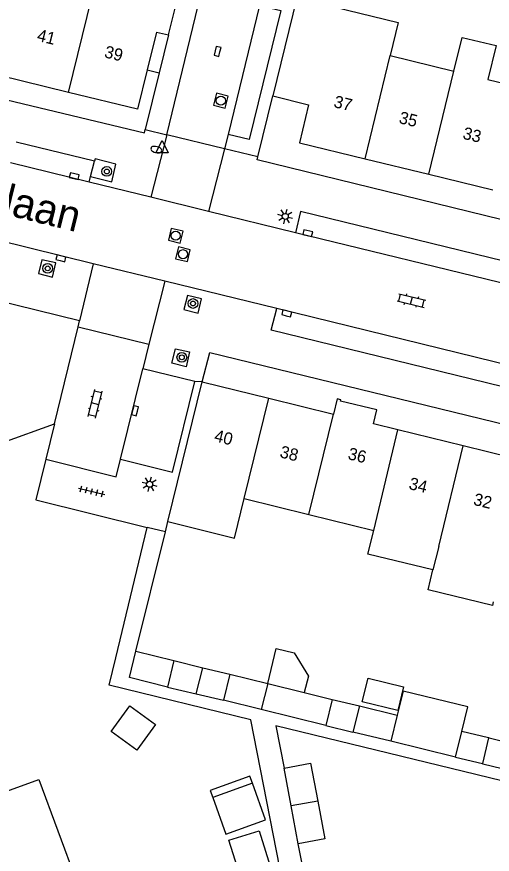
# Model space of a CAD drawing. Extents: x 128000 to 131008, y 398996 to 402500.
# Drawn here: x 128352.3 to 128391.4, y 399231.8 to 399300.6 of the extents above; entities that cross this region are included whole.
import ezdxf

# ---------------------------------------------------------------- set-up
doc = ezdxf.new("R2010")
doc.units = 0
for name, color, linetype in [('gg-afsc-erfafscheiding', 7, 'Continuous'), ('gg-afsc-muur', 7, 'Continuous'), ('gg-anno-huisnummerreeks BGT', 7, 'Continuous'), ('gg-anno-openbare ruimte label', 7, 'Continuous'), ('gg-bbg-gedigitaliseerde bebouwing', 7, 'Continuous'), ('gg-bbg-gedigitaliseerde bijgebouw', 7, 'Continuous'), ('gg-bbg-hoofdgebouw', 7, 'Continuous'), ('gg-bbg-luifel en loopbrug', 7, 'Continuous'), ('gg-bbg-tussenscheiding', 7, 'Continuous'), ('gg-knt-verharding', 7, 'Continuous'), ('gg-knt-verharding nz', 7, 'Continuous'), ('gt-grn-weggrens', 7, 'Continuous'), ('gt-symb-boom', 7, 'Continuous'), ('gt-symb-brandkraan', 7, 'Continuous'), ('gt-symb-klinker verharding', 7, 'Continuous'), ('gt-symb-kolk', 7, 'Continuous'), ('gt-symb-lichtmast', 7, 'Continuous'), ('gt-symb-rioolschacht', 7, 'Continuous'), ('gt-symb-tegel verharding', 7, 'Continuous'), ('gt-symb-waterafsluiter', 7, 'Continuous')]:
    doc.layers.add(name, color=color, linetype=linetype)

# ---------------------------------------------------------------- blocks, each defined once
blk = doc.blocks.new('gt0-KOLK')
at = {"layer": 'gt-symb-kolk'}
blk.add_lwpolyline([(0, 0), (0.375, 0), (0.375, 0.4), (-0.375, 0.4), (-0.375, 0), (0, 0)], dxfattribs=at)
blk = doc.blocks.new('gt0-RS')
at = {"layer": 'gt-symb-rioolschacht'}
blk.add_lwpolyline([(-0.5, -0.5), (0.5, -0.5), (0.5, 0.5), (-0.5, 0.5)], close=True, dxfattribs=at)
blk.add_circle((0, 0), 0.375, dxfattribs=at)
blk = doc.blocks.new('gt0-BR')
at = {"layer": 'gt-symb-brandkraan'}
for centre, radius, start, end in [((-0.244, 0), 0.206, 107.56694, 252.43307), ((0.599, -2.664), 3, 106.89205, 107.56694), ((0, -0.691), 0.938, 73.10799, 106.89205), ((-0.599, -2.664), 3, 72.43309, 73.10799), ((0.244, 0), 0.206, 287.56695, 72.43309), ((0.599, 2.664), 3, 252.43307, 253.10797), ((0, 0.691), 0.938, 253.10797, 286.89206), ((-0.599, 2.664), 3, 286.89206, 287.56695)]:
    blk.add_arc(centre, radius, start, end, dxfattribs=at)
blk = doc.blocks.new('gt0-WAFSL')
at = {"layer": 'gt-symb-waterafsluiter'}
for p, q in [((-0.5, -0.333), (0, 0.667)), ((0, 0.667), (0.5, -0.333)), ((0.5, -0.333), (-0.5, -0.333))]:
    blk.add_line(p, q, dxfattribs=at)
blk = doc.blocks.new('gt0-KL1')
at = {"layer": 'gt-symb-klinker verharding'}
for p, q in [((-1.15, 0.3), (1.15, 0.3)), ((-1, -0.3), (-1, 0.3)), ((-0.5, 0.3), (-0.5, 0.45)), ((0, -0.3), (0, 0.3)), ((0.5, 0.3), (0.5, 0.45)), ((1, -0.3), (1, 0.3)), ((-1.15, -0.3), (1.15, -0.3)), ((-0.5, -0.45), (-0.5, -0.3)), ((0.5, -0.45), (0.5, -0.3))]:
    blk.add_line(p, q, dxfattribs=at)
blk = doc.blocks.new('gt0-BOOM')
at = {"layer": 'gt-symb-boom'}
for radius in [0.4, 0.2]:
    blk.add_circle((0, 0), radius, dxfattribs=at)
blk = doc.blocks.new('gt0-LMAST')
at = {"layer": 'gt-symb-lichtmast'}
for p, q in [((-0.182, 0.173), (-0.447, 0.438)), ((-0.005, 0.246), (-0.005, 0.621)), ((0.172, 0.173), (0.437, 0.438)), ((-0.255, -0.004), (-0.63, -0.004)), ((-0.182, -0.181), (-0.447, -0.446)), ((-0.005, -0.254), (-0.005, -0.629)), ((0.437, -0.446), (0.172, -0.181)), ((0.245, -0.004), (0.62, -0.004))]:
    blk.add_line(p, q, dxfattribs=at)
blk.add_circle((-0.005, -0.004), 0.25, dxfattribs=at)
blk = doc.blocks.new('gt0-TEG1')
at = {"layer": 'gt-symb-tegel verharding'}
for p, q in [((-1.125, 0), (1.125, 0)), ((-0.9, -0.25), (-0.9, 0.25)), ((-0.45, -0.25), (-0.45, 0.25)), ((0, -0.25), (0, 0.25)), ((0.45, -0.25), (0.45, 0.25)), ((0.9, -0.25), (0.9, 0.25))]:
    blk.add_line(p, q, dxfattribs=at)

msp = doc.modelspace()

# ---------------------------------------------------------------- linework, layer by layer
at = {"layer": 'gg-afsc-erfafscheiding'}
msp.add_line((128376.34, 399228.09), (128375.43, 399232.64), dxfattribs=at)
for points in [[(128379.201, 399203.709), (128371.528, 399242.825), (128359.89, 399245.66), (128360.429, 399247.897)], [(128400.367, 399235.799), (128373.581, 399242.325), (128374.263, 399238.846)]]:
    msp.add_lwpolyline(points, dxfattribs=at)
at = {"layer": 'gg-afsc-muur'}
for p, q in [((128357.33, 399275.1), (128357.45, 399275.6)), ((128355.392, 399267.14), (128357.33, 399275.1)), ((128351.146, 399265.586), (128355.392, 399267.14)), ((128364.506, 399258.253), (128364.715, 399259.103)), ((128360.429, 399247.897), (128363.014, 399258.621)), ((128362.09, 399248.45), (128364.506, 399258.253))]:
    msp.add_line(p, q, dxfattribs=at)
msp.add_lwpolyline([(128357.45, 399275.6), (128348.64, 399277.75), (128336.065, 399273.097)], dxfattribs=at)
at = {"layer": 'gg-bbg-gedigitaliseerde bebouwing'}
for p, q in [((128382.985, 399297.37), (128388.226, 399296.091)), ((128370.997, 399260.983), (128376.308, 399259.681)), ((128376.308, 399259.681), (128381.631, 399258.375))]:
    msp.add_line(p, q, dxfattribs=at)
for points in [[(128378.36, 399301.38), (128383.652, 399300.077), (128382.985, 399297.37)], [(128388.226, 399296.091), (128388.904, 399298.87), (128391.683, 399298.192), (128391.005, 399295.413), (128393.499, 399294.805)], [(128386.496, 399255.124), (128381.155, 399256.432), (128381.631, 399258.375)], [(128391.457, 399252.513), (128391.382, 399252.205), (128386.098, 399253.497), (128386.496, 399255.124)], [(128351.472, 399236.952), (128354.121, 399237.928), (128357.231, 399229.487), (128354.562, 399228.503)]]:
    msp.add_lwpolyline(points, dxfattribs=at)
at = {"layer": 'gg-bbg-gedigitaliseerde bijgebouw'}
for p, q in [((128362.09, 399248.45), (128365.199, 399247.69)), ((128365.199, 399247.69), (128364.69, 399245.5)), ((128369.817, 399246.58), (128369.28, 399244.429)), ((128369.817, 399246.58), (128372.922, 399245.805)), ((128372.922, 399245.805), (128375.905, 399245.067)), ((128372.387, 399243.662), (128369.28, 399244.429)), ((128375.905, 399245.067), (128378.228, 399244.492)), ((128378.228, 399244.492), (128377.704, 399242.355)), ((128360.057, 399241.87), (128361.596, 399243.965)), ((128361.596, 399243.965), (128363.692, 399242.426)), ((128380.455, 399243.964), (128379.917, 399241.816)), ((128380.455, 399243.964), (128383.559, 399243.188)), ((128377.704, 399242.355), (128372.387, 399243.662)), ((128363.692, 399242.426), (128362.152, 399240.331)), ((128362.152, 399240.331), (128360.057, 399241.87)), ((128383.026, 399241.057), (128379.917, 399241.816)), ((128388.345, 399239.759), (128388.862, 399241.873)), ((128388.345, 399239.759), (128383.026, 399241.057)), ((128391.067, 399241.351), (128390.568, 399239.218)), ((128391.119, 399241.338), (128391.067, 399241.351)), ((128391.119, 399241.338), (128394.175, 399240.59)), ((128390.568, 399239.218), (128390.598, 399239.211)), ((128374.847, 399235.741), (128374.263, 399238.846)), ((128371.659, 399237.615), (128368.4, 399236.438)), ((128372.746, 399234.606), (128371.659, 399237.615)), ((128368.4, 399236.438), (128369.487, 399233.428)), ((128375.43, 399232.64), (128374.847, 399235.741)), ((128369.487, 399233.428), (128372.746, 399234.606)), ((128369.735, 399232.931), (128372.217, 399233.705)), ((128372.217, 399233.705), (128373.259, 399230.363)), ((128370.777, 399229.589), (128369.735, 399232.931))]:
    msp.add_line(p, q, dxfattribs=at)
for points in [[(128364.69, 399245.5), (128361.57, 399246.29), (128362.09, 399248.45)], [(128380.684, 399244.292), (128381.16, 399246.235), (128384.074, 399245.521), (128383.598, 399243.579), (128380.684, 399244.292)], [(128388.862, 399241.873), (128389.352, 399243.875), (128384.045, 399245.174), (128383.559, 399243.188)], [(128374.263, 399238.846), (128376.443, 399239.256), (128377.026, 399236.151)], [(128393.67, 399238.429), (128390.591, 399239.183), (128390.598, 399239.211)], [(128377.026, 399236.151), (128377.61, 399233.05), (128375.43, 399232.64)]]:
    msp.add_lwpolyline(points, dxfattribs=at)
at = {"layer": 'gg-bbg-hoofdgebouw'}
for p, q in [((128364.758, 399299.067), (128365.839, 399303.446)), ((128363.778, 399299.309), (128363.011, 399296.202)), ((128363.778, 399299.309), (128364.758, 399299.067)), ((128356.538, 399294.349), (128350.86, 399295.74)), ((128380.921, 399288.902), (128386.167, 399287.62)), ((128386.167, 399287.62), (128391.414, 399286.338)), ((128364.715, 399259.103), (128367.54, 399270.57)), ((128367.54, 399270.57), (128373.001, 399269.232)), ((128373.001, 399269.232), (128378.321, 399267.929)), ((128388.969, 399265.315), (128383.62, 399266.625)), ((128394.289, 399264.012), (128388.969, 399265.315))]:
    msp.add_line(p, q, dxfattribs=at)
for points in [[(128378.36, 399301.38), (128375.31, 399302.14), (128373.33, 399294.08)], [(128363.011, 399296.202), (128362.21, 399292.96), (128356.538, 399294.349)], [(128373.33, 399294.08), (128376.28, 399293.34), (128375.53, 399290.22), (128380.921, 399288.902)], [(128383.62, 399266.625), (128381.605, 399267.118), (128381.886, 399268.274), (128378.897, 399269), (128378.928, 399269.096), (128378.627, 399269.168), (128378.321, 399267.929)], [(128364.715, 399259.103), (128370.201, 399257.751), (128370.997, 399260.983)]]:
    msp.add_lwpolyline(points, dxfattribs=at)
at = {"layer": 'gg-bbg-luifel en loopbrug'}
for p, q in [((128364.758, 399299.067), (128363.998, 399295.959)), ((128363.011, 399296.202), (128363.998, 399295.959)), ((128365.199, 399247.69), (128367.575, 399247.086)), ((128367.047, 399244.95), (128367.575, 399247.086)), ((128367.575, 399247.086), (128369.817, 399246.58)), ((128364.69, 399245.5), (128367.047, 399244.95)), ((128367.047, 399244.95), (128369.28, 399244.429)), ((128378.228, 399244.492), (128380.455, 399243.964)), ((128377.704, 399242.355), (128379.917, 399241.816)), ((128391.067, 399241.351), (128388.862, 399241.873)), ((128388.345, 399239.759), (128390.568, 399239.218)), ((128371.455, 399238.18), (128368.196, 399237.002)), ((128371.659, 399237.615), (128371.455, 399238.18)), ((128368.196, 399237.002), (128368.4, 399236.438))]:
    msp.add_line(p, q, dxfattribs=at)
msp.add_lwpolyline([(128372.922, 399245.805), (128373.612, 399248.679), (128375.106, 399248.321), (128376.271, 399246.412), (128375.905, 399245.067)], dxfattribs=at)
at = {"layer": 'gg-bbg-tussenscheiding'}
for p, q in [((128356.538, 399294.349), (128358.685, 399303.072)), ((128380.921, 399288.902), (128382.985, 399297.37)), ((128386.167, 399287.62), (128388.226, 399296.091)), ((128370.997, 399260.983), (128373.001, 399269.232)), ((128376.308, 399259.681), (128378.321, 399267.929)), ((128381.631, 399258.375), (128383.62, 399266.625)), ((128386.972, 399257.064), (128388.969, 399265.315)), ((128386.972, 399257.064), (128386.496, 399255.124)), ((128372.922, 399245.805), (128372.387, 399243.662)), ((128383.559, 399243.188), (128383.026, 399241.057)), ((128377.026, 399236.151), (128374.847, 399235.741))]:
    msp.add_line(p, q, dxfattribs=at)
at = {"layer": 'gg-knt-verharding'}
for p, q in [((128363.998, 399295.959), (128362.859, 399291.303)), ((128372.12, 399289.049), (128373.33, 399294.08)), ((128369.37, 399289.71), (128364.63, 399290.87)), ((128369.659, 399290.899), (128369.37, 399289.71)), ((128358.689, 399288.695), (128352.251, 399290.268)), ((128358.369, 399287.447), (128358.689, 399288.695)), ((128358.247, 399286.973), (128358.369, 399287.447)), ((128363.314, 399285.734), (128358.247, 399286.973)), ((128368.045, 399284.576), (128363.314, 399285.734)), ((128375.193, 399282.828), (128368.045, 399284.576)), ((128358.581, 399280.282), (128344.15, 399283.81)), ((128364.473, 399278.841), (128358.581, 399280.282)), ((128373.661, 399276.595), (128364.473, 399278.841)), ((128357.33, 399275.1), (128363.16, 399273.67)), ((128363.16, 399273.67), (128362.661, 399271.654)), ((128366.936, 399270.615), (128362.661, 399271.654)), ((128355.392, 399267.14), (128354.681, 399264.22))]:
    msp.add_line(p, q, dxfattribs=at)
for points in [[(128364.63, 399290.87), (128371.44, 399319.03), (128372.64, 399319.78), (128379.73, 399348.568)], [(128308.72, 399304.01), (128362.79, 399291.02), (128362.859, 399291.303)], [(128372.236, 399301.494), (128373.993, 399301.071), (128371.397, 399290.47), (128369.659, 399290.899)], [(128358.369, 399287.447), (128360.105, 399287.001), (128360.439, 399288.462), (128358.741, 399288.898), (128358.689, 399288.695)], [(128425.52, 399275.72), (128372.06, 399288.8), (128372.12, 399289.049)], [(128395.907, 399279.602), (128375.611, 399284.559), (128375.193, 399282.828)], [(128354.361, 399280.605), (128354.075, 399279.464), (128355.229, 399279.181), (128355.515, 399280.346), (128354.361, 399280.605)], [(128366.317, 399277.679), (128366.033, 399276.513), (128367.2, 399276.229), (128367.484, 399277.395), (128366.317, 399277.679)], [(128393.486, 399269.863), (128373.208, 399274.82), (128373.661, 399276.595)], [(128366.228, 399271.809), (128365.047, 399272.108), (128365.345, 399273.29), (128366.494, 399273.034), (128366.228, 399271.809)], [(128367.54, 399270.57), (128368.17, 399272.98), (128421.63, 399259.95)], [(128360.821, 399264.229), (128365.087, 399263.169), (128366.936, 399270.615)], [(128354.681, 399264.22), (128353.87, 399260.89), (128363.014, 399258.621)], [(128354.681, 399264.22), (128360.46, 399262.77), (128360.821, 399264.229)]]:
    msp.add_lwpolyline(points, dxfattribs=at)
at = {"layer": 'gg-knt-verharding nz'}
for p, q in [((128372.236, 399301.494), (128369.659, 399290.899)), ((128358.247, 399286.973), (128351.791, 399288.552)), ((128395.476, 399277.867), (128375.193, 399282.828)), ((128393.928, 399271.639), (128373.661, 399276.595)), ((128360.821, 399264.229), (128362.661, 399271.654))]:
    msp.add_line(p, q, dxfattribs=at)
at = {"layer": 'gt-grn-weggrens'}
for p, q in [((128362.859, 399291.303), (128364.63, 399290.87)), ((128364.63, 399290.87), (128363.314, 399285.734)), ((128369.37, 399289.71), (128368.045, 399284.576)), ((128372.12, 399289.049), (128369.37, 399289.71)), ((128358.581, 399280.282), (128357.45, 399275.6)), ((128364.473, 399278.841), (128363.16, 399273.67)), ((128367.54, 399270.57), (128366.936, 399270.615)), ((128364.506, 399258.253), (128363.014, 399258.621))]:
    msp.add_line(p, q, dxfattribs=at)

# ---------------------------------------------------------------- block references
at = {"layer": 'gt-symb-boom'}
for p in [(128359.694, 399287.856), (128354.841, 399279.893), (128366.778, 399277.011), (128365.861, 399272.593)]:
    msp.add_blockref('gt0-BOOM', p, dxfattribs=at)
at = {"layer": 'gt-symb-brandkraan', "rotation": -13.77214543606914}
msp.add_blockref('gt0-BR', (128363.767, 399289.649), dxfattribs=at)
at = {"layer": 'gt-symb-klinker verharding'}
for p, rotation in [((128384.733, 399277.254), -13.535856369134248), ((128358.741, 399268.769), 76.2971100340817)]:
    msp.add_blockref('gt0-KL1', p, dxfattribs=dict(at, rotation=rotation))
at = {"layer": 'gt-symb-kolk'}
for p, rotation in [((128368.991, 399297.671), 76.1165819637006), ((128356.974, 399287.277), -13.772145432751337), ((128376.165, 399282.593), -13.772145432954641), ((128355.876, 399280.53), -13.772145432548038), ((128374.43, 399276.006), -13.772145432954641), ((128362.208, 399268.159), 76.0609856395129)]:
    msp.add_blockref('gt0-KOLK', p, dxfattribs=dict(at, rotation=rotation))
at = {"layer": 'gt-symb-lichtmast', "rotation": 76.06098564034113}
for p in [(128374.358, 399284.164), (128363.205, 399262.174)]:
    msp.add_blockref('gt0-LMAST', p, dxfattribs=at)
at = {"layer": 'gt-symb-rioolschacht'}
for p, rotation in [((128369.065, 399293.669), -13.772145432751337), ((128365.362, 399282.578), -13.772145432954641), ((128365.955, 399281.059), -13.772145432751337)]:
    msp.add_blockref('gt0-RS', p, dxfattribs=dict(at, rotation=rotation))
at = {"layer": 'gt-symb-tegel verharding', "rotation": -13.53585636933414}
msp.add_blockref('gt0-TEG1', (128358.453, 399261.587), dxfattribs=at)
at = {"layer": 'gt-symb-waterafsluiter'}
msp.add_blockref('gt0-WAFSL', (128364.235, 399289.719), dxfattribs=at)

# ---------------------------------------------------------------- texts
at = {"layer": 'gg-anno-huisnummerreeks BGT'}
for s, rotation, p in [('41', 346.2, (128353.898, 399298.599)), ('39', 346.2, (128359.434, 399297.243)), ('37', 346.3, (128378.28, 399293.15)), ('35', 346.3, (128383.638, 399291.84)), ('33', 346.3, (128388.884, 399290.558)), ('40', 346.2, (128368.462, 399265.711)), ('38', 346.2, (128373.852, 399264.39)), ('36', 346.4, (128379.445, 399264.236)), ('34', 346.2, (128384.451, 399261.788)), ('32', 346.2, (128389.754, 399260.489))]:
    msp.add_text(s, height=1, rotation=rotation, dxfattribs=at).set_placement(p)
at = {"layer": 'gg-anno-openbare ruimte label'}
msp.add_text('Heusdenlaan', height=2.5, rotation=346.1, dxfattribs=at).set_placement((128338.066, 399287.606))

doc.saveas('drawing.dxf')
